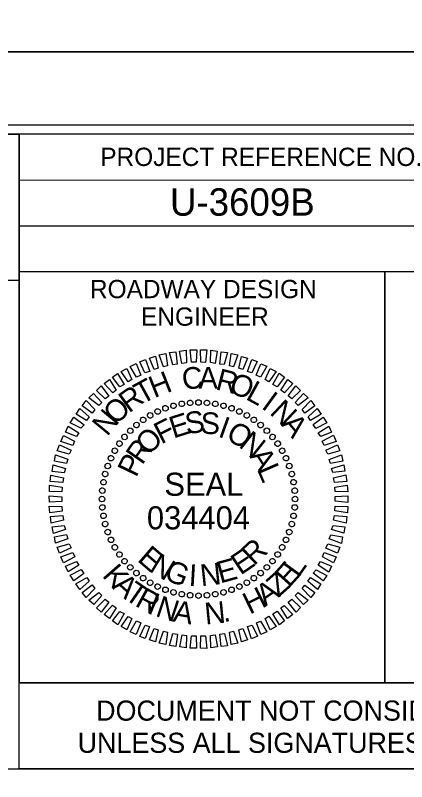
# Model space of a CAD drawing. Extents: x 2320980 to 2456309, y 595047 to 606177.
# Drawn here: x 2456001.89 to 2456023.3, y 597139.66 to 597181.57 of the extents above; entities that cross this region are included whole.
import ezdxf

# ---------------------------------------------------------------- set-up
doc = ezdxf.new("R2010")
doc.units = 0
for name, color, linetype in [('Prop Dimension', 7, 'Continuous'), ('Scratch_Level_0', 7, 'Continuous'), ('Sheet Cutting Line CELL', 7, 'Continuous'), ('Sheet Data Field CELL', 7, 'Continuous'), ('Sheet Plan CELL', 7, 'Continuous'), ('Sheet Plot Border Inside CELL', 7, 'Continuous'), ('Sheet Plot Border Outside CELL', 7, 'Continuous'), ('Sheet Sticker Exception Certification CELL', 7, 'Continuous')]:
    doc.layers.add(name, color=color, linetype=linetype)

msp = doc.modelspace()

# ---------------------------------------------------------------- linework, layer by layer
at = {"layer": 'Prop Dimension'}
msp.add_lwpolyline([(2455998.637, 597140.366), (2456042.107, 597140.366), (2456042.107, 597136.09), (2455998.637, 597136.09)], close=True, dxfattribs=at)
at = {"layer": 'Scratch_Level_0'}
msp.add_lwpolyline([(2455979.323, 597175.076), (2456002.097, 597175.079), (2456002.098, 597167.07), (2455979.324, 597167.067)], close=True, dxfattribs=at)
at = {"layer": 'Sheet Cutting Line CELL'}
msp.add_line((2456045.507, 597179.574), (2455708.807, 597179.574), dxfattribs=at)
at = {"layer": 'Sheet Data Field CELL'}
for p, q in [((2456010.539, 597160.224), (2456010.539, 597160.224)), ((2456011.001, 597160.316), (2456011.001, 597160.316)), ((2456011.453, 597160.387), (2456011.453, 597160.387)), ((2456011.916, 597160.406), (2456011.916, 597160.406)), ((2456012.38, 597160.383), (2456012.38, 597160.383)), ((2456012.834, 597160.317), (2456012.834, 597160.317)), ((2456013.278, 597160.23), (2456013.278, 597160.23)), ((2456009.274, 597159.696), (2456009.274, 597159.696)), ((2456009.681, 597159.914), (2456009.681, 597159.914)), ((2456010.099, 597160.09), (2456010.099, 597160.09)), ((2456013.722, 597160.09), (2456013.722, 597160.09)), ((2456014.147, 597159.908), (2456014.147, 597159.908)), ((2456014.561, 597159.704), (2456014.561, 597159.704)), ((2456008.878, 597159.447), (2456008.878, 597159.447)), ((2456014.945, 597159.448), (2456014.945, 597159.448)), ((2456008.172, 597158.855), (2456008.172, 597158.855)), ((2456008.514, 597159.177), (2456008.514, 597159.177)), ((2456015.319, 597159.17), (2456015.319, 597159.17)), ((2456015.65, 597158.86), (2456015.65, 597158.86)), ((2456007.862, 597158.523), (2456007.862, 597158.523)), ((2456015.972, 597158.518), (2456015.972, 597158.518)), ((2456007.584, 597158.15), (2456007.584, 597158.15)), ((2456016.242, 597158.154), (2456016.242, 597158.154)), ((2456007.327, 597157.766), (2456007.327, 597157.766)), ((2456016.491, 597157.758), (2456016.491, 597157.758)), ((2456007.124, 597157.352), (2456007.124, 597157.352)), ((2456016.709, 597157.351), (2456016.709, 597157.351)), ((2456006.941, 597156.927), (2456006.941, 597156.927)), ((2456016.885, 597156.932), (2456016.885, 597156.932)), ((2456006.802, 597156.483), (2456006.802, 597156.483)), ((2456017.019, 597156.492), (2456017.019, 597156.492)), ((2456006.715, 597156.039), (2456006.715, 597156.039)), ((2456017.111, 597156.031), (2456017.111, 597156.031)), ((2456006.649, 597155.585), (2456006.649, 597155.585)), ((2456017.183, 597155.579), (2456017.183, 597155.579)), ((2456006.625, 597155.121), (2456006.625, 597155.121)), ((2456017.201, 597155.116), (2456017.201, 597155.116)), ((2456006.644, 597154.658), (2456006.644, 597154.658)), ((2456017.178, 597154.652), (2456017.178, 597154.652)), ((2456006.715, 597154.206), (2456006.715, 597154.206)), ((2456017.112, 597154.198), (2456017.112, 597154.198)), ((2456006.807, 597153.744), (2456006.807, 597153.744)), ((2456017.025, 597153.754), (2456017.025, 597153.754)), ((2456006.942, 597153.304), (2456006.942, 597153.304)), ((2456016.885, 597153.309), (2456016.885, 597153.309)), ((2456007.117, 597152.886), (2456007.117, 597152.886)), ((2456016.703, 597152.884), (2456016.703, 597152.884)), ((2456007.335, 597152.479), (2456007.335, 597152.479)), ((2456016.499, 597152.47), (2456016.499, 597152.47)), ((2456007.584, 597152.083), (2456007.584, 597152.083)), ((2456016.243, 597152.086), (2456016.243, 597152.086)), ((2456007.854, 597151.719), (2456007.854, 597151.719)), ((2456008.176, 597151.377), (2456008.176, 597151.377)), ((2456015.655, 597151.381), (2456015.655, 597151.381)), ((2456015.965, 597151.713), (2456015.965, 597151.713)), ((2456008.508, 597151.067), (2456008.508, 597151.067)), ((2456015.313, 597151.059), (2456015.313, 597151.059)), ((2456008.881, 597150.789), (2456008.881, 597150.789)), ((2456009.265, 597150.532), (2456009.265, 597150.532)), ((2456014.553, 597150.54), (2456014.553, 597150.54)), ((2456014.949, 597150.789), (2456014.949, 597150.789)), ((2456009.679, 597150.329), (2456009.679, 597150.329)), ((2456010.104, 597150.146), (2456010.104, 597150.146)), ((2456013.728, 597150.146), (2456013.728, 597150.146)), ((2456014.146, 597150.322), (2456014.146, 597150.322)), ((2456010.549, 597150.007), (2456010.549, 597150.007)), ((2456010.993, 597149.92), (2456010.993, 597149.92)), ((2456011.447, 597149.854), (2456011.447, 597149.854)), ((2456011.911, 597149.83), (2456011.911, 597149.83)), ((2456012.374, 597149.849), (2456012.374, 597149.849)), ((2456012.826, 597149.92), (2456012.826, 597149.92)), ((2456013.287, 597150.012), (2456013.287, 597150.012))]:
    msp.add_line(p, q, dxfattribs=at)
for points in [[(2456009.996, 597162.342), (2456009.764, 597163.002), (2456010.12, 597163.082), (2456010.217, 597162.399)], [(2456010.5, 597162.467), (2456010.32, 597163.138), (2456010.667, 597163.176), (2456010.752, 597162.503)], [(2456011.004, 597162.539), (2456010.877, 597163.211), (2456011.234, 597163.259), (2456011.256, 597162.575)], [(2456011.53, 597162.601), (2456011.465, 597163.284), (2456011.813, 597163.28), (2456011.783, 597162.595)], [(2456012.035, 597162.599), (2456012.023, 597163.284), (2456012.371, 597163.279), (2456012.288, 597162.593)], [(2456012.563, 597162.577), (2456012.593, 597163.262), (2456012.941, 597163.205), (2456012.816, 597162.539)], [(2456013.07, 597162.501), (2456013.152, 597163.177), (2456013.501, 597163.13), (2456013.323, 597162.474)], [(2456013.609, 597162.395), (2456013.702, 597163.081), (2456014.061, 597163.003), (2456013.831, 597162.346)], [(2456008.98, 597162.019), (2456008.696, 597162.625), (2456009.01, 597162.757), (2456009.243, 597162.087)], [(2456009.493, 597162.197), (2456009.24, 597162.824), (2456009.565, 597162.924), (2456009.713, 597162.274)], [(2456014.116, 597162.267), (2456014.263, 597162.922), (2456014.591, 597162.823), (2456014.339, 597162.197)], [(2456014.593, 597162.085), (2456014.824, 597162.753), (2456015.121, 597162.632), (2456014.837, 597162.016)], [(2456008.073, 597161.529), (2456007.673, 597162.091), (2456007.996, 597162.265), (2456008.27, 597161.659)], [(2456008.521, 597161.79), (2456008.174, 597162.374), (2456008.497, 597162.527), (2456008.751, 597161.889)], [(2456015.071, 597161.894), (2456015.323, 597162.519), (2456015.652, 597162.378), (2456015.305, 597161.782)], [(2456015.559, 597161.66), (2456015.833, 597162.265), (2456016.152, 597162.092), (2456015.762, 597161.537)], [(2456007.614, 597161.258), (2456007.215, 597161.788), (2456007.485, 597161.993), (2456007.843, 597161.388)], [(2456015.975, 597161.383), (2456016.333, 597162), (2456016.611, 597161.784), (2456016.209, 597161.26)], [(2456007.219, 597160.935), (2456006.757, 597161.433), (2456007.038, 597161.659), (2456007.417, 597161.075)], [(2456016.412, 597161.074), (2456016.792, 597161.66), (2456017.07, 597161.433), (2456016.615, 597160.93)], [(2456006.804, 597160.601), (2456006.332, 597161.056), (2456006.581, 597161.314), (2456007.001, 597160.752)], [(2456016.818, 597160.755), (2456017.24, 597161.31), (2456017.498, 597161.062), (2456017.021, 597160.6)], [(2456006.463, 597160.226), (2456005.918, 597160.649), (2456006.177, 597160.896), (2456006.628, 597160.398)], [(2456017.204, 597160.393), (2456017.648, 597160.896), (2456017.905, 597160.647), (2456017.365, 597160.227)], [(2456006.101, 597159.82), (2456005.546, 597160.221), (2456005.773, 597160.499), (2456006.245, 597160.012)], [(2456017.579, 597160.02), (2456018.055, 597160.503), (2456018.281, 597160.222), (2456017.73, 597159.812)], [(2456005.792, 597159.414), (2456005.217, 597159.762), (2456005.412, 597160.071), (2456005.926, 597159.617)], [(2456017.902, 597159.615), (2456018.41, 597160.066), (2456018.616, 597159.764), (2456018.032, 597159.417)], [(2456005.484, 597158.988), (2456004.888, 597159.293), (2456005.094, 597159.592), (2456005.649, 597159.18)], [(2456018.183, 597159.188), (2456018.734, 597159.598), (2456018.94, 597159.286), (2456018.334, 597158.98)], [(2456005.239, 597158.53), (2456004.634, 597158.783), (2456004.786, 597159.112), (2456005.362, 597158.733)], [(2456018.465, 597158.73), (2456019.048, 597159.108), (2456019.191, 597158.784), (2456018.595, 597158.532)], [(2456005.037, 597158.042), (2456004.379, 597158.273), (2456004.532, 597158.602), (2456005.138, 597158.276)], [(2456018.684, 597158.281), (2456019.299, 597158.607), (2456019.442, 597158.273), (2456018.793, 597158.051)], [(2456004.834, 597157.575), (2456004.178, 597157.753), (2456004.309, 597158.082), (2456004.946, 597157.798)], [(2456018.882, 597157.789), (2456019.519, 597158.074), (2456019.641, 597157.749), (2456018.991, 597157.57)], [(2456004.685, 597157.067), (2456004.03, 597157.193), (2456004.097, 597157.541), (2456004.765, 597157.29)], [(2456019.059, 597157.286), (2456019.729, 597157.54), (2456019.798, 597157.194), (2456019.137, 597157.067)], [(2456004.557, 597156.559), (2456003.902, 597156.632), (2456003.97, 597156.991), (2456004.637, 597156.782)], [(2456019.194, 597156.783), (2456019.854, 597156.995), (2456019.924, 597156.638), (2456019.261, 597156.563)], [(2456004.482, 597156.021), (2456003.807, 597156.072), (2456003.843, 597156.431), (2456004.53, 597156.274)], [(2456019.298, 597156.279), (2456019.98, 597156.439), (2456020.018, 597156.081), (2456019.345, 597156.027)], [(2456004.438, 597155.514), (2456003.753, 597155.523), (2456003.768, 597155.871), (2456004.455, 597155.767)], [(2456019.37, 597155.775), (2456020.053, 597155.871), (2456020.08, 597155.514), (2456019.395, 597155.523)], [(2456004.437, 597154.988), (2456003.753, 597154.944), (2456003.747, 597155.302), (2456004.432, 597155.24)], [(2456019.39, 597155.249), (2456020.074, 597155.292), (2456020.08, 597154.934), (2456019.394, 597154.996)], [(2456004.456, 597154.461), (2456003.774, 597154.365), (2456003.746, 597154.723), (2456004.431, 597154.714)], [(2456019.388, 597154.722), (2456020.073, 597154.713), (2456020.058, 597154.365), (2456019.372, 597154.469)], [(2456004.529, 597153.957), (2456003.847, 597153.798), (2456003.809, 597154.155), (2456004.482, 597154.209)], [(2456019.344, 597154.216), (2456020.02, 597154.164), (2456019.984, 597153.805), (2456019.296, 597153.962)], [(2456004.632, 597153.453), (2456003.972, 597153.242), (2456003.903, 597153.598), (2456004.565, 597153.673)], [(2456019.27, 597153.677), (2456019.924, 597153.604), (2456019.856, 597153.245), (2456019.189, 597153.454)], [(2456004.767, 597152.95), (2456004.098, 597152.696), (2456004.028, 597153.042), (2456004.69, 597153.17)], [(2456019.142, 597153.169), (2456019.797, 597153.044), (2456019.729, 597152.695), (2456019.061, 597152.947)], [(2456004.945, 597152.447), (2456004.307, 597152.162), (2456004.186, 597152.487), (2456004.835, 597152.667)], [(2456018.992, 597152.661), (2456019.649, 597152.483), (2456019.517, 597152.154), (2456018.88, 597152.438)], [(2456005.143, 597151.956), (2456004.527, 597151.629), (2456004.384, 597151.964), (2456005.033, 597152.186)], [(2456018.79, 597152.194), (2456019.447, 597151.963), (2456019.295, 597151.634), (2456018.689, 597151.961)], [(2456005.361, 597151.507), (2456004.778, 597151.128), (2456004.635, 597151.452), (2456005.231, 597151.705)], [(2456018.588, 597151.706), (2456019.193, 597151.453), (2456019.04, 597151.124), (2456018.465, 597151.504)], [(2456005.643, 597151.048), (2456005.092, 597150.638), (2456004.886, 597150.951), (2456005.492, 597151.256)], [(2456018.343, 597151.249), (2456018.938, 597150.943), (2456018.733, 597150.645), (2456018.178, 597151.056)], [(2456005.924, 597150.621), (2456005.416, 597150.17), (2456005.211, 597150.472), (2456005.795, 597150.819)], [(2456018.034, 597150.822), (2456018.609, 597150.474), (2456018.415, 597150.165), (2456017.901, 597150.62)], [(2456006.248, 597150.216), (2456005.771, 597149.734), (2456005.545, 597150.014), (2456006.096, 597150.424)], [(2456017.725, 597150.416), (2456018.28, 597150.015), (2456018.053, 597149.737), (2456017.581, 597150.224)], [(2456006.623, 597149.843), (2456006.179, 597149.341), (2456005.921, 597149.589), (2456006.462, 597150.009)], [(2456007.008, 597149.481), (2456006.586, 597148.926), (2456006.329, 597149.175), (2456006.805, 597149.636)], [(2456017.023, 597149.635), (2456017.494, 597149.18), (2456017.246, 597148.923), (2456016.825, 597149.484)], [(2456017.364, 597150.01), (2456017.909, 597149.587), (2456017.649, 597149.341), (2456017.198, 597149.838)], [(2456007.414, 597149.162), (2456007.035, 597148.576), (2456006.757, 597148.803), (2456007.212, 597149.306)], [(2456016.607, 597149.301), (2456017.069, 597148.804), (2456016.788, 597148.578), (2456016.41, 597149.161)], [(2456007.851, 597148.854), (2456007.493, 597148.236), (2456007.216, 597148.453), (2456007.617, 597148.976)], [(2456016.213, 597148.979), (2456016.612, 597148.448), (2456016.341, 597148.243), (2456015.983, 597148.848)], [(2456008.267, 597148.577), (2456007.993, 597147.971), (2456007.674, 597148.145), (2456008.065, 597148.699)], [(2456008.756, 597148.343), (2456008.503, 597147.717), (2456008.174, 597147.859), (2456008.522, 597148.455)], [(2456015.306, 597148.446), (2456015.653, 597147.863), (2456015.329, 597147.71), (2456015.076, 597148.348)], [(2456015.754, 597148.707), (2456016.154, 597148.145), (2456015.83, 597147.971), (2456015.556, 597148.577)], [(2456009.233, 597148.151), (2456009.002, 597147.483), (2456008.705, 597147.604), (2456008.989, 597148.22)], [(2456009.71, 597147.97), (2456009.564, 597147.314), (2456009.235, 597147.414), (2456009.488, 597148.039)], [(2456014.333, 597148.04), (2456014.586, 597147.412), (2456014.262, 597147.312), (2456014.113, 597147.962)], [(2456014.846, 597148.217), (2456015.131, 597147.611), (2456014.817, 597147.479), (2456014.584, 597148.149)], [(2456010.218, 597147.842), (2456010.125, 597147.155), (2456009.765, 597147.233), (2456009.996, 597147.89)], [(2456010.757, 597147.735), (2456010.674, 597147.06), (2456010.326, 597147.106), (2456010.504, 597147.762)], [(2456011.264, 597147.66), (2456011.234, 597146.975), (2456010.885, 597147.032), (2456011.01, 597147.697)], [(2456011.791, 597147.637), (2456011.803, 597146.953), (2456011.455, 597146.957), (2456011.538, 597147.643)], [(2456012.297, 597147.636), (2456012.361, 597146.952), (2456012.014, 597146.957), (2456012.044, 597147.642)], [(2456012.822, 597147.697), (2456012.95, 597147.026), (2456012.593, 597146.977), (2456012.57, 597147.661)], [(2456013.327, 597147.769), (2456013.507, 597147.098), (2456013.16, 597147.061), (2456013.074, 597147.733)], [(2456013.83, 597147.894), (2456014.063, 597147.235), (2456013.706, 597147.155), (2456013.61, 597147.838)]]:
    msp.add_lwpolyline(points, close=True, dxfattribs=at)
for centre, major_axis in [((2456011.453, 597160.381), (-0.013, 0.151)), ((2456011.913, 597160.401), (0, 0.152)), ((2456012.374, 597160.381), (0.013, 0.151)), ((2456010.106, 597160.082), (-0.052, 0.143)), ((2456010.546, 597160.221), (-0.039, 0.146)), ((2456010.996, 597160.321), (-0.026, 0.149)), ((2456012.831, 597160.321), (0.026, 0.149)), ((2456013.281, 597160.221), (0.039, 0.146)), ((2456013.72, 597160.082), (0.052, 0.143)), ((2456009.272, 597159.693), (-0.076, 0.131)), ((2456009.681, 597159.906), (-0.064, 0.137)), ((2456014.146, 597159.906), (0.064, 0.137)), ((2456014.555, 597159.693), (0.076, 0.131)), ((2456008.518, 597159.165), (-0.097, 0.116)), ((2456008.883, 597159.446), (-0.087, 0.124)), ((2456014.943, 597159.446), (0.087, 0.124)), ((2456015.309, 597159.165), (0.097, 0.116)), ((2456008.178, 597158.854), (-0.107, 0.107)), ((2456015.649, 597158.854), (0.107, 0.107)), ((2456007.866, 597158.514), (-0.116, 0.097)), ((2456015.96, 597158.514), (0.116, 0.097)), ((2456007.586, 597158.148), (-0.124, 0.087)), ((2456016.241, 597158.148), (0.124, 0.087)), ((2456007.338, 597157.76), (-0.131, 0.076)), ((2456016.488, 597157.76), (0.131, 0.076)), ((2456007.125, 597157.351), (-0.137, 0.064)), ((2456016.701, 597157.351), (0.137, 0.064)), ((2456006.949, 597156.925), (-0.143, 0.052)), ((2456016.877, 597156.925), (0.143, 0.052)), ((2456006.81, 597156.485), (-0.146, 0.039)), ((2456017.016, 597156.485), (0.146, 0.039)), ((2456006.711, 597156.035), (-0.149, 0.026)), ((2456017.116, 597156.035), (0.149, 0.026)), ((2456006.651, 597155.579), (-0.151, 0.013)), ((2456017.176, 597155.579), (0.151, 0.013)), ((2456006.63, 597155.118), (-0.152, 0)), ((2456017.196, 597155.118), (0.152, 0)), ((2456006.651, 597154.658), (-0.151, -0.013)), ((2456017.176, 597154.658), (0.151, -0.013)), ((2456006.711, 597154.201), (-0.149, -0.026)), ((2456017.116, 597154.201), (0.149, -0.026)), ((2456006.81, 597153.751), (-0.146, -0.039)), ((2456017.016, 597153.751), (0.146, -0.039)), ((2456006.949, 597153.311), (-0.143, -0.052)), ((2456016.877, 597153.311), (0.143, -0.052)), ((2456007.125, 597152.886), (-0.137, -0.064)), ((2456016.701, 597152.886), (0.137, -0.064)), ((2456007.338, 597152.477), (-0.131, -0.076)), ((2456016.488, 597152.477), (0.131, -0.076)), ((2456007.586, 597152.088), (-0.124, -0.087)), ((2456016.241, 597152.088), (0.124, -0.087)), ((2456007.866, 597151.722), (-0.116, -0.097)), ((2456015.96, 597151.722), (0.116, -0.097)), ((2456008.178, 597151.383), (-0.107, -0.107)), ((2456015.649, 597151.383), (0.107, -0.107)), ((2456008.518, 597151.071), (-0.097, -0.116)), ((2456008.883, 597150.791), (-0.087, -0.124)), ((2456014.943, 597150.791), (0.087, -0.124)), ((2456015.309, 597151.071), (0.097, -0.116)), ((2456009.272, 597150.543), (-0.076, -0.131)), ((2456009.681, 597150.33), (-0.064, -0.137)), ((2456014.146, 597150.33), (0.064, -0.137)), ((2456014.555, 597150.543), (0.076, -0.131)), ((2456010.106, 597150.154), (-0.052, -0.143)), ((2456010.546, 597150.015), (-0.039, -0.146)), ((2456010.996, 597149.916), (-0.026, -0.149)), ((2456012.831, 597149.916), (0.026, -0.149)), ((2456013.281, 597150.015), (0.039, -0.146)), ((2456013.72, 597150.154), (0.052, -0.143)), ((2456011.453, 597149.855), (-0.013, -0.151)), ((2456011.913, 597149.835), (0, -0.152)), ((2456012.374, 597149.855), (0.013, -0.151))]:
    msp.add_ellipse(centre, major_axis=major_axis, ratio=0.999708, dxfattribs=at)
at = {"layer": 'Sheet Plan CELL'}
for p, q in [((2456002.097, 597167.564), (2456002.097, 597175.079)), ((2456002.094, 597172.569), (2456042.104, 597172.566)), ((2456002.097, 597170.061), (2456042.104, 597170.066))]:
    msp.add_line(p, q, dxfattribs=at)
for points in [[(2455742.104, 596965.076), (2455742.099, 597175.071), (2456002.097, 597175.079), (2456002.099, 597145.066), (2456042.107, 597145.064), (2456042.107, 596965.076)], [(2456042.112, 597175.076), (2455742.104, 597175.076), (2455742.104, 596965.076), (2456042.107, 596965.076)], [(2456002.097, 597167.564), (2456022.107, 597167.564), (2456022.107, 597145.061), (2456002.099, 597145.066)], [(2456022.107, 597167.564), (2456042.104, 597167.566), (2456042.107, 597145.064), (2456022.107, 597145.061)]]:
    msp.add_lwpolyline(points, close=True, dxfattribs=at)
at = {"layer": 'Sheet Plot Border Inside CELL'}
msp.add_lwpolyline([(2455711.407, 596964.574), (2456044.604, 596964.576), (2456044.607, 597175.574), (2455711.407, 597175.574)], close=True, dxfattribs=at)
at = {"layer": 'Sheet Plot Border Outside CELL'}
for points in [[(2455708.807, 597179.574), (2456045.507, 597179.574), (2456045.507, 597398.574), (2455708.807, 597398.574)], [(2455708.807, 596960.574), (2456045.507, 596960.574), (2456045.507, 597179.574), (2455708.807, 597179.574)]]:
    msp.add_lwpolyline(points, close=True, dxfattribs=at)
at = {"layer": 'Sheet Sticker Exception Certification CELL'}
for p, q in [((2456002.099, 597140.366), (2456002.099, 597145.066)), ((2456002.099, 597145.066), (2456042.107, 597145.066)), ((2456042.107, 597140.366), (2456002.099, 597140.366))]:
    msp.add_line(p, q, dxfattribs=at)

# ---------------------------------------------------------------- texts
at = {"layer": 'Sheet Data Field CELL'}
for s, height, rotation, p in [('U-3609B', 1.5, 0, (2456010.352, 597170.614)), ('C', 1.188, 7.2199, (2456011.082, 597161.076)), ('A', 1.187, 0.0203, (2456011.913, 597161.154)), ('R', 1.188, 345.6211, (2456012.798, 597161.127)), ('H', 1.188, 21.6195, (2456009.489, 597160.627)), ('O', 1.187, 338.4212, (2456013.507, 597160.981)), ('T', 1.188, 28.8198, (2456008.811, 597160.267)), ('L', 1.188, 331.2209, (2456014.44, 597160.608)), ('R', 1.188, 36.0205, (2456008.103, 597159.792)), ('I', 1.188, 324.0201, (2456015.302, 597160.117)), ('O', 1.188, 43.2217, (2456007.388, 597159.126)), ('N', 1.188, 316.8189, (2456015.761, 597159.799)), ('N', 1.188, 50.4235, (2456006.914, 597158.507)), ('E', 1.188, 17.6111, (2456010.539, 597158.423)), ('S', 1.188, 8.2556, (2456011.262, 597158.657)), ('S', 1.188, 358.9004, (2456012.02, 597158.68)), ('F', 1.187, 26.967, (2456009.871, 597158.095)), ('I', 1.188, 340.1896, (2456012.928, 597158.549)), ('O', 1.187, 330.8335, (2456013.352, 597158.409)), ('A', 1.188, 309.6172, (2456016.393, 597159.188)), ('O', 1.188, 45.6812, (2456009.186, 597157.462)), ('N', 1.188, 321.4766, (2456014.064, 597158)), ('R', 1.188, 55.0397, (2456008.827, 597156.939)), ('A', 1.188, 302.7603, (2456014.674, 597157.463)), ('P', 1.188, 64.3989, (2456008.502, 597156.259)), ('L', 1.188, 293.4009, (2456015.098, 597156.743)), ('SEAL', 1.2634, 0, (2456010.046, 597155.296)), ('034404', 1.2638, 0, (2456009.089, 597153.46)), ('E', 1.188, 319.2769, (2456008.517, 597151.762)), ('R', 1.188, 43.4814, (2456014.948, 597151.432)), ('N', 1.188, 328.634, (2456009.159, 597151.204)), ('E', 1.188, 34.1241, (2456014.209, 597150.924)), ('G', 1.188, 337.9902, (2456009.967, 597150.744)), ('E', 1.188, 15.4118, (2456013.1, 597150.494)), ('E', 1.188, 48.1243, (2456016.869, 597150.232)), ('K', 1.188, 311.168, (2456006.605, 597150.914)), ('I', 1.188, 356.7012, (2456011.354, 597150.368)), ('N', 1.188, 6.0564, (2456012.06, 597150.349)), ('L', 1.188, 54.2991, (2456017.366, 597150.78)), ('Z', 1.188, 41.5848, (2456016.281, 597149.714)), ('A', 1.188, 318.0722, (2456007.149, 597150.292)), ('T', 1.188, 325.3219, (2456007.797, 597149.713)), ('A', 1.188, 34.3351, (2456015.565, 597149.222)), ('R', 1.188, 331.3047, (2456008.384, 597149.301)), ('H', 1.188, 26.3751, (2456014.715, 597148.79)), ('I', 1.188, 337.7098, (2456009.055, 597148.929)), ('N', 1.188, 341.8307, (2456009.508, 597148.731)), ('A', 1.188, 350.2514, (2456010.47, 597148.429)), ('N', 1.188, 5.5954, (2456012.296, 597148.252)), ('.', 1.188, 14.016, (2456013.299, 597148.364))]:
    msp.add_text(s, height=height, rotation=rotation, dxfattribs=at).set_placement(p)
at = {"layer": 'Sheet Plan CELL'}
for s, height, p in [('PROJECT REFERENCE NO.', 1.00002, (2456006.537, 597173.334)), ('ROADWAY DESIGN', 1.00002, (2456005.972, 597166.104)), ('ENGINEER', 1, (2456008.769, 597164.596))]:
    msp.add_text(s, height=height, rotation=0, dxfattribs=at).set_placement(p)
at = {"layer": 'Sheet Sticker Exception Certification CELL'}
for s, p in [('DOCUMENT NOT CONSIDERED FINAL', (2456006.313, 597142.997)), ('UNLESS ALL SIGNATURES COMPLETED', (2456005.299, 597141.237))]:
    msp.add_text(s, height=1.1, dxfattribs=at).set_placement(p)

doc.saveas('drawing.dxf')
